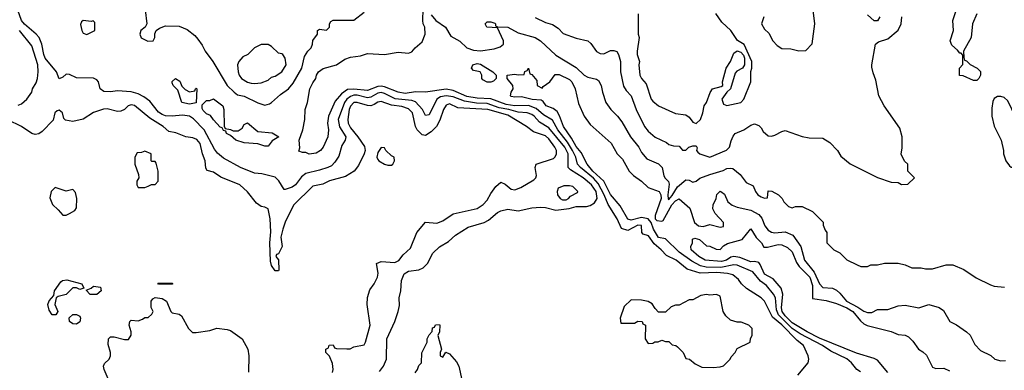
# Model space of a CAD drawing. Header units: inches. Extents: x 2380053 to 2584298, y 380219 to 546618.
# Tile 678 of 788: x 2533859 to 2539610, y 470806 to 472854. Entities that reach past the tile are written whole.
import ezdxf

# ---------------------------------------------------------------- set-up
doc = ezdxf.new("R2010")
doc.units = ezdxf.units.IN
doc.header["$MEASUREMENT"] = 0
doc.layers.add('C5437', color=7, linetype='Continuous')

msp = doc.modelspace()

# ---------------------------------------------------------------- linework, layer by layer
at = {"layer": 'C5437', "color": 2}
for points, elevation in [([(2535961.2, 470798.8), (2535983.7, 470830), (2536002, 470870), (2536002.7, 470990), (2536049.2, 471090), (2536069.2, 471150), (2536076.5, 471183.5), (2536075.3, 471230), (2536084, 471270), (2536089.2, 471330), (2536104, 471370), (2536130, 471384), (2536190, 471393.4), (2536214.9, 471405.1), (2536240.9, 471430), (2536272.7, 471490), (2536310, 471526.8), (2536362.5, 471557.5), (2536404.4, 471595.6), (2536477.6, 471642.4), (2536571.1, 471668.9), (2536597.2, 471682.7), (2536650, 471727.3), (2536670, 471738), (2536710, 471747.7), (2536770, 471738), (2536850, 471754.8), (2536900.9, 471759.1), (2536930, 471757.1), (2536990, 471740.5), (2537068.7, 471751.3), (2537110, 471763.1), (2537170, 471762), (2537190, 471767.7), (2537215.4, 471784.6), (2537232.6, 471810), (2537225.7, 471850), (2537198, 471890), (2537149.6, 471930), (2537076.4, 471976.4), (2537062.4, 471990), (2537062.2, 472070), (2537043.5, 472110), (2536950, 472223), (2536895.8, 472255.8), (2536864.5, 472290), (2536850, 472299.7), (2536822, 472310), (2536770, 472313.6), (2536715.1, 472330), (2536659.9, 472339.9), (2536590, 472363.7), (2536527.1, 472367.1), (2536457.6, 472377.6), (2536390, 472403.2), (2536350, 472408.8), (2536316.4, 472403.6), (2536294.4, 472390), (2536250, 472299), (2536230, 472294), (2536212.3, 472330), (2536170, 472373.3), (2536150, 472381.7), (2536052.2, 472392.2), (2535990, 472423.1), (2535970, 472427.9), (2535950, 472423.8), (2535910, 472401.4), (2535890, 472398.4), (2535830, 472412.1), (2535810, 472412.2), (2535790, 472405.8), (2535769.5, 472390.5), (2535756.2, 472370), (2535718.3, 472270), (2535727.3, 472227.3), (2535763, 472170), (2535760.5, 472150), (2535741.3, 472118.7), (2535722.6, 472057.4), (2535699.3, 472020.7), (2535679.5, 472000.5), (2535658, 471990), (2535610, 471974), (2535530, 471956.2), (2535504.2, 471935.8), (2535470, 471889.4), (2535450, 471876), (2535410, 471861.2), (2535402.7, 471862.7), (2535372.5, 471912.5), (2535350, 471934), (2535273.6, 471953.6), (2535230, 471957.2), (2535148, 471990), (2535050, 472045.2), (2535014, 472074), (2534996.9, 472096.9), (2534936.3, 472210), (2534874.1, 472274.1), (2534850, 472289.6), (2534810, 472296.9), (2534750, 472291.2), (2534710, 472292.6), (2534690, 472299.7), (2534670, 472314), (2534618.8, 472378.8), (2534584.2, 472404.2), (2534550, 472421.6), (2534510, 472431.6), (2534430, 472438), (2534390, 472433.2), (2534350, 472435.3), (2534329.1, 472449.1), (2534319, 472490), (2534310, 472502), (2534290, 472512.7), (2534190, 472514), (2534150, 472534), (2534130, 472535.3), (2534110, 472518), (2534089.1, 472509.1), (2534074, 472550), (2534008.3, 472630), (2533998.9, 472650), (2533988.3, 472710), (2533971.8, 472750), (2533954.5, 472770), (2533887.1, 472827.1), (2533869.1, 472849.1), (2533848, 472910)], 26), ([(2534590.6, 472910.6), (2534601, 472830), (2534592, 472810), (2534566, 472790), (2534561, 472770), (2534567.7, 472747.7), (2534607.9, 472727.9), (2534638, 472730), (2534648.7, 472750), (2534649, 472771), (2534655.3, 472790), (2534675.1, 472804.9), (2534710, 472818), (2534790, 472815.5), (2534836.3, 472796.3), (2534882, 472762), (2534899.8, 472739.8), (2534925.4, 472705.4), (2534942, 472670), (2534986.8, 472610), (2535070.4, 472470.4), (2535110.5, 472430.5), (2535130, 472414.8), (2535170, 472407.3), (2535250, 472367.3), (2535290, 472354.8), (2535318, 472362), (2535330, 472371), (2535382.5, 472417.5), (2535429.6, 472450.4), (2535456.3, 472483.7), (2535506, 472570), (2535522, 472638), (2535542, 472670), (2535562, 472690), (2535569, 472710), (2535570, 472732), (2535598, 472770), (2535598, 472790), (2535604.7, 472795.3), (2535610, 472798), (2535650, 472792), (2535668, 472810), (2535668, 472830), (2535676.4, 472843.6), (2535690, 472851.3), (2535810, 472851.3), (2535870, 472898)], 26), ([(2538403.2, 470776.8), (2538464, 470850), (2538469, 470870), (2538464, 470890), (2538437.2, 470950), (2538399.7, 470979.7), (2538310, 471071.8), (2538255.8, 471115.8), (2538208.7, 471210), (2538190, 471228.7), (2538103.2, 471283.2), (2538075.3, 471310), (2538056.5, 471336.5), (2538024.1, 471364.1), (2537992.2, 471372.2), (2537930, 471376.8), (2537833.5, 471373.5), (2537756.6, 471396.6), (2537693.2, 471450), (2537636, 471476), (2537605.2, 471510), (2537564.5, 471544.5), (2537531.6, 471591.6), (2537501.2, 471601.2), (2537493.2, 471610), (2537491.2, 471651.2), (2537470, 471653.5), (2537410, 471622), (2537374.5, 471634.5), (2537349.3, 471690), (2537295.2, 471775.2), (2537273.5, 471830), (2537237.9, 471897.9), (2537210, 471927.8), (2537134.3, 471990), (2537116.3, 472010), (2537106.6, 472050), (2537088.3, 472090), (2537058.3, 472138.3), (2537002.8, 472210), (2536970, 472267.8), (2536918.6, 472298.6), (2536875.8, 472335.8), (2536830, 472352.5), (2536750, 472350.7), (2536699.4, 472359.4), (2536610.7, 472390.7), (2536530, 472395), (2536470, 472406), (2536390, 472440.4), (2536350, 472448.7), (2536230, 472429.6), (2536170, 472432.1), (2536110, 472422.4), (2536069.2, 472430), (2535990, 472462), (2535970, 472464.8), (2535950, 472462.7), (2535890, 472439.8), (2535810, 472448.7), (2535774.3, 472445.7), (2535738.7, 472421.3), (2535702, 472378), (2535663, 472290), (2535656.3, 472250), (2535662.8, 472210), (2535658, 472170), (2535631.3, 472110), (2535616, 472090), (2535590, 472074), (2535549.1, 472069.1), (2535530, 472078), (2535510, 472078), (2535490, 472086), (2535495.3, 472104.7), (2535492, 472150), (2535512.7, 472210), (2535524.5, 472270), (2535526, 472330), (2535540.7, 472370), (2535552.7, 472450), (2535570, 472484.7), (2535589.2, 472510), (2535593.2, 472530), (2535604, 472550), (2535631.9, 472568.1), (2535710, 472590.8), (2535757, 472623), (2535790, 472634), (2535850, 472642), (2535890, 472655.5), (2535990, 472650.4), (2536070, 472664.4), (2536130, 472658.8), (2536150, 472666), (2536169.6, 472690.4), (2536210, 472724.7), (2536226.6, 472770), (2536224.5, 472810), (2536215.1, 472830), (2536212.7, 472850), (2536215.3, 472915.3)], 22), ([(2536262.8, 472882.8), (2536288.5, 472848.5), (2536344.9, 472810), (2536377.6, 472757.6), (2536430, 472727.7), (2536471, 472690), (2536510, 472676.4), (2536550, 472672.4), (2536630, 472683.8), (2536664.5, 472695.5), (2536684, 472710), (2536685.2, 472730), (2536650, 472806), (2536588, 472810), (2536578, 472830), (2536590, 472842), (2536610, 472842), (2536633.7, 472833.7), (2536638, 472830), (2536638, 472818), (2536650, 472812), (2536710, 472811), (2536770, 472778), (2536870.3, 472750.3), (2536900.7, 472730), (2536990, 472646.8), (2537110, 472574), (2537156, 472530), (2537177.5, 472517.5), (2537227.1, 472507.1), (2537239.1, 472499.1), (2537256, 472470), (2537262.8, 472430), (2537282.8, 472370), (2537311, 472330), (2537350.5, 472290.5), (2537376.7, 472256.7), (2537427.3, 472170), (2537474.8, 472110), (2537490, 472078), (2537521.4, 472041.4), (2537590, 472011), (2537610.8, 471990), (2537622, 471942), (2537628.4, 471928.4), (2537648.1, 471908.1), (2537652.2, 471892.2), (2537643.6, 471830), (2537646.1, 471806.1), (2537650, 471803.8), (2537670, 471826.7), (2537701.8, 471878.2), (2537750, 471918), (2537770, 471916), (2537790, 471904.7), (2537810, 471911), (2537832.1, 471927.9), (2537889.6, 471950.4), (2537967.5, 471972.5), (2537990, 471984), (2538010, 471987.3), (2538024.5, 471984.5), (2538067.3, 471950), (2538102.6, 471902.6), (2538142.8, 471882.8), (2538156.3, 471850), (2538170, 471830.8), (2538190, 471818.8), (2538210, 471812), (2538226, 471814), (2538230, 471854), (2538251.6, 471851.6), (2538291.3, 471831.3), (2538312, 471810), (2538322, 471790), (2538350, 471762), (2538370, 471754), (2538390, 471762), (2538430, 471762), (2538490, 471734), (2538551.6, 471671.6), (2538552.7, 471652.7), (2538563.6, 471623.6), (2538574, 471610), (2538574, 471550), (2538614, 471510), (2538650, 471492), (2538690, 471452), (2538750, 471422), (2538772.7, 471412.7), (2538810, 471412), (2538830, 471422), (2538870, 471422), (2538910, 471431.3), (2538990, 471431.3), (2539030, 471422), (2539070, 471404.7), (2539123.6, 471403.6), (2539150, 471398), (2539190, 471398), (2539270, 471421), (2539310, 471421), (2539374.4, 471394.4), (2539446.4, 471346.4), (2539530, 471304.7), (2539550, 471298), (2539610.9, 471290.9)], 22), ([(2537471.6, 472888.4), (2537472, 472770), (2537478, 472750), (2537464.7, 472670), (2537466, 472650), (2537478.8, 472610), (2537476, 472590), (2537480.7, 472530), (2537490, 472511.3), (2537518.5, 472478.5), (2537547.7, 472390), (2537557.5, 472377.5), (2537590, 472350.8), (2537690, 472306), (2537750, 472298), (2537770, 472284.7), (2537790, 472256), (2537810, 472247.7), (2537835.6, 472270), (2537848.9, 472308.9), (2537856, 472350), (2537870, 472371), (2537891.6, 472428.4), (2537905.2, 472450), (2537956.6, 472463.4), (2537966, 472470), (2537963.7, 472490), (2537985.1, 472570), (2538011.3, 472608.7), (2538030, 472658), (2538050, 472671.3), (2538070, 472664.7), (2538086.8, 472646.8), (2538092, 472630), (2538092, 472590), (2538081, 472570), (2538047.4, 472552.6), (2538038.3, 472541.7), (2538010.3, 472449.7), (2537988.5, 472431.5), (2537960.3, 472390), (2537970, 472360.5), (2537990, 472353), (2538070, 472370.8), (2538089.2, 472390), (2538129.4, 472490), (2538129, 472551), (2538135.3, 472570), (2538135.3, 472610), (2538090, 472708), (2538051.9, 472731.9), (2538013.2, 472790), (2537960.1, 472840.1), (2537925.2, 472890)], 30), ([(2538206, 472870), (2538191, 472830), (2538210, 472798), (2538235.3, 472775.3), (2538258, 472730), (2538283.5, 472703.5), (2538310, 472684.7), (2538363.6, 472683.6), (2538410, 472672), (2538450, 472674), (2538487.3, 472712.7), (2538504, 472830), (2538494, 472910)], 30), ([(2538882, 472870), (2538870, 472848), (2538850, 472848), (2538810, 472882)], 26), ([(2539450, 472889), (2539424.9, 472830), (2539416, 472750), (2539372, 472670), (2539372.7, 472632.7), (2539378, 472618), (2539390, 472614), (2539411.3, 472591.3), (2539452, 472570), (2539470, 472552), (2539471.3, 472530), (2539462, 472510), (2539450, 472498), (2539430, 472498), (2539370, 472526), (2539347.3, 472527.3), (2539348, 472570), (2539367.3, 472592.7), (2539367.3, 472647.3), (2539358, 472658), (2539350, 472658), (2539336.5, 472676.5), (2539304.1, 472704.1), (2539294, 472730), (2539312.7, 472790), (2539309.5, 472850), (2539335.6, 472930)], 22), ([(2536870, 472866), (2536930, 472838), (2536970, 472826), (2537003.5, 472803.5), (2537033.7, 472773.7), (2537110, 472746), (2537178, 472730), (2537195.2, 472715.2), (2537227.9, 472667.9), (2537250, 472656), (2537270, 472654.8), (2537310, 472674), (2537330, 472674.8), (2537347.1, 472667.1), (2537357.3, 472650), (2537367.3, 472610), (2537368.2, 472550), (2537386.4, 472466.4), (2537400.4, 472440.4), (2537430.7, 472410), (2537460.4, 472330), (2537508.2, 472230), (2537530, 472202), (2537570, 472167.7), (2537635.9, 472135.9), (2537650, 472124.7), (2537676.9, 472116.9), (2537710, 472116), (2537730, 472092), (2537750, 472092), (2537768, 472110), (2537790, 472117.3), (2537810, 472118), (2537815.3, 472104.7), (2537812, 472090), (2537819.6, 472079.6), (2537832, 472070), (2537890, 472051), (2537987.5, 472092.5), (2538005.2, 472110), (2538013.6, 472146.4), (2538025.6, 472174.4), (2538038, 472190), (2538089.1, 472210.9), (2538130, 472238), (2538150, 472244.7), (2538176, 472236), (2538190, 472222), (2538200.7, 472200.7), (2538230, 472174.8), (2538250, 472173.4), (2538270, 472179.1), (2538310, 472201), (2538330, 472206), (2538430, 472171.3), (2538470, 472164.7), (2538550, 472161), (2538590, 472136), (2538636, 472090), (2538656, 472056), (2538710, 472011.3), (2538870, 471931.3), (2538950, 471904.7), (2538990, 471902), (2539010, 471892), (2539047.3, 471892.7), (2539086, 471930), (2539046, 471970), (2539046, 472010), (2539027.3, 472027.3), (2539008.4, 472068.4), (2539014, 472106), (2539014, 472170), (2539000.2, 472220.2), (2538908, 472350), (2538878, 472410), (2538860.4, 472500.4), (2538843.1, 472543.1), (2538836.4, 472576.4), (2538835.3, 472590), (2538858, 472710), (2538874.6, 472725.4), (2538930, 472742.8), (2538990, 472793), (2539008.2, 472830), (2539011.3, 472870)], 26), ([(2533850, 472354.8), (2533870, 472362.8), (2533901.2, 472390), (2533929.2, 472430), (2533933.2, 472450), (2533954.2, 472485.8), (2533962.7, 472510), (2533966, 472550), (2533964.5, 472590), (2533930, 472701.2), (2533857, 472790)], 30), ([(2538770, 470797.2), (2538749, 470810), (2538717.2, 470850), (2538690, 470873.3), (2538597.4, 470917.4), (2538547.3, 470950), (2538418.2, 471018.2), (2538370, 471050.6), (2538290.6, 471130), (2538279.4, 471159.4), (2538272.8, 471230), (2538261.1, 471250), (2538220.3, 471300.3), (2538186.2, 471326.1), (2538140.5, 471380.5), (2538050, 471420.9), (2538030, 471421.4), (2537954, 471406), (2537868.4, 471408.4), (2537836.2, 471416.2), (2537784.2, 471444.2), (2537710, 471495.1), (2537630, 471574), (2537590, 471581.3), (2537560.9, 471630), (2537546.4, 471670), (2537529.9, 471689.9), (2537490, 471698.9), (2537430, 471682.6), (2537410, 471689.6), (2537366, 471766), (2537310, 471833.3), (2537269.9, 471909.9), (2537206.2, 471970), (2537172.6, 472010), (2537138.3, 472078.3), (2537110, 472113.6), (2537082.3, 472162.3), (2537034.3, 472230), (2537012.1, 472292.1), (2536997.8, 472317.8), (2536974.7, 472334.7), (2536934, 472350), (2536916.5, 472376.5), (2536904, 472384), (2536853, 472387), (2536790, 472403.7), (2536750, 472401.2), (2536730, 472405.2), (2536725.2, 472410), (2536729.2, 472430), (2536742, 472450), (2536739, 472470), (2536706, 472510), (2536706, 472530), (2536750, 472536), (2536770, 472531.3), (2536806, 472534), (2536808.4, 472551.6), (2536822, 472558), (2536830, 472571), (2536838, 472538), (2536850, 472534), (2536879.6, 472499.6), (2536882, 472470), (2536910, 472454), (2536916.4, 472463.6), (2536955.3, 472490), (2536986.8, 472533.2), (2537010, 472534.4), (2537070, 472504.4), (2537083.1, 472490), (2537102.6, 472450), (2537123.4, 472363.4), (2537156.3, 472290), (2537190, 472240.7), (2537313.3, 472133.3), (2537348, 472070), (2537379.3, 472039.3), (2537418.7, 471970), (2537443.5, 471943.5), (2537491.3, 471911.3), (2537530, 471874), (2537593.4, 471850), (2537603.6, 471830), (2537605, 471810), (2537570.2, 471710.2), (2537570.2, 471690.2), (2537580.9, 471680.9), (2537610, 471676.2), (2537618.2, 471681.8), (2537668.4, 471771.6), (2537690, 471795.2), (2537710, 471808.2), (2537772.1, 471752.1), (2537801.3, 471670), (2537824, 471650), (2537850, 471646.4), (2537890, 471657.3), (2537950, 471642), (2537970, 471646.8), (2537969.2, 471670), (2537921, 471721), (2537907, 471750), (2537910, 471772), (2537926, 471810), (2537930, 471832), (2537950, 471851.3), (2537954, 471850), (2537975.3, 471835.3), (2537994.8, 471790), (2538021, 471770), (2538050, 471758), (2538130, 471740.7), (2538175.3, 471715.3), (2538193.8, 471693.8), (2538210.4, 471650), (2538230, 471623.8), (2538250, 471612.7), (2538270, 471608.7), (2538330, 471614), (2538374.9, 471594.9), (2538421.1, 471530), (2538443.6, 471450), (2538498.8, 471378.8), (2538530, 471310.4), (2538550, 471290.3), (2538606, 471286), (2538630, 471274), (2538650, 471256.4), (2538688.9, 471208.9), (2538755.1, 471175.1), (2538790, 471150.8), (2538810, 471144), (2538836, 471144), (2538870, 471162), (2538930, 471161), (2538990, 471182.8), (2539030, 471187.3), (2539110, 471170.6), (2539170, 471191), (2539230, 471172), (2539255.3, 471155.3), (2539290.9, 471090.9), (2539330, 471071.3), (2539390, 471031.3), (2539410.7, 471010.7), (2539436.9, 470956.9), (2539470, 470922), (2539531.6, 470891.6), (2539554, 470870), (2539590, 470862), (2539616.4, 470863.6)], 18), ([(2535686, 470794), (2535689.3, 470810), (2535686, 470846), (2535669, 470889), (2535646, 470910), (2535646, 470930), (2535662, 470938), (2535667.3, 470952.7), (2535690, 470954), (2535698, 470938), (2535710, 470934), (2535770, 470931.3), (2535788.4, 470931.6), (2535810, 470942), (2535870, 470954), (2535878, 470970), (2535905.2, 471070), (2535889.2, 471190), (2535889.4, 471230.6), (2535904.1, 471275.9), (2535930, 471311.3), (2535949.3, 471350), (2535952.5, 471372.5), (2535942, 471430), (2535970, 471441), (2536050, 471435.3), (2536073.3, 471446.7), (2536099.5, 471480.5), (2536141.5, 471518.5), (2536179.3, 471610), (2536230, 471672), (2536294.8, 471665.2), (2536330, 471678.8), (2536390, 471720.7), (2536530, 471750.7), (2536565.6, 471774.4), (2536590, 471798.8), (2536610, 471838), (2536640.1, 471879.9), (2536670, 471904), (2536694, 471894), (2536730, 471864), (2536750, 471860.7), (2536786.3, 471873.7), (2536862, 471918), (2536874, 471930), (2536876.5, 471943.5), (2536869.2, 471990), (2536875.3, 472010), (2536976.2, 472043.8), (2536986.8, 472053.2), (2536995.1, 472070), (2536994, 472090), (2536985.1, 472110), (2536950, 472157.6), (2536930, 472174.7), (2536859.7, 472199.7), (2536819.3, 472230), (2536710, 472295.6), (2536593.2, 472330), (2536418.7, 472338.7), (2536370, 472361.6), (2536350, 472354.5), (2536334.9, 472330), (2536312.8, 472267.2), (2536292.7, 472230), (2536261.2, 472198.8), (2536230, 472177), (2536210, 472180.9), (2536180.7, 472210), (2536171.5, 472230), (2536153.3, 472310), (2536130, 472333), (2536090, 472347.1), (2536030, 472354.8), (2535970, 472375.6), (2535950, 472371.5), (2535930, 472357.6), (2535910, 472351.1), (2535890, 472352.3), (2535830, 472371), (2535810, 472369.6), (2535790.3, 472349.7), (2535783.6, 472330), (2535774.6, 472270), (2535778, 472250), (2535790, 472223), (2535834.4, 472170), (2535872.6, 472112.6), (2535875.8, 472090), (2535870.4, 472070), (2535837.8, 472002.2), (2535811.6, 471968.5), (2535762.3, 471937.7), (2535667.5, 471912.5), (2535630, 471894), (2535570, 471880.9), (2535457.3, 471770), (2535409, 471671), (2535394.9, 471630), (2535384.5, 471584.5), (2535391.1, 471528.9), (2535370, 471486), (2535358, 471482), (2535354, 471470), (2535371, 471451), (2535372, 471390), (2535370, 471386), (2535350, 471386), (2535330, 471418), (2535323.2, 471443.2), (2535320.7, 471550), (2535326.2, 471613.8), (2535321.3, 471690), (2535309.1, 471749.1), (2535290, 471759), (2535270, 471762), (2535242, 471782), (2535190, 471849), (2535144, 471890), (2535033.4, 471933.4), (2534990, 471962.7), (2534953.2, 471973.2), (2534946.8, 471986.8), (2534942.9, 472030), (2534927.3, 472070), (2534913.6, 472130), (2534894.2, 472154.2), (2534870, 472163.7), (2534829.5, 472169.5), (2534770, 472193.2), (2534730, 472201.2), (2534697.2, 472230), (2534618.9, 472278.9), (2534530, 472352), (2534510, 472357), (2534491.3, 472350), (2534470.3, 472329.7), (2534450, 472319.6), (2534430, 472317.6), (2534370, 472333.6), (2534348.7, 472331.3), (2534290, 472312.3), (2534230, 472272.7), (2534170, 472259.3), (2534126.6, 472266.6), (2534117.2, 472277.2), (2534109, 472310), (2534090, 472325.2), (2534078, 472322), (2534064, 472310), (2534053.4, 472266.6), (2533990, 472201.2), (2533970, 472186.6), (2533950, 472183.7), (2533930, 472189.3), (2533870, 472229.2), (2533790, 472269.2)], 30), ([(2538930, 470792.3), (2538870, 470865.6), (2538850, 470875.6), (2538746.9, 470906.9), (2538530, 470994.2), (2538458, 471030), (2538370, 471084.1), (2538330, 471124.2), (2538313.3, 471150), (2538309.1, 471170.9), (2538315.8, 471250), (2538305.7, 471285.7), (2538259.3, 471339.3), (2538210, 471367.6), (2538184.5, 471424.5), (2538175.5, 471435.5), (2538150, 471442), (2538130, 471438.7), (2538064.4, 471464.4), (2538030.3, 471469.7), (2538013.1, 471466.9), (2537986.8, 471450), (2537958, 471442), (2537862, 471450), (2537826.6, 471470), (2537781.2, 471510), (2537778, 471530), (2537788, 471550), (2537788, 471572), (2537803.1, 471576.9), (2537830, 471570.6), (2537870, 471532), (2537890, 471531.3), (2537927.3, 471512.7), (2537950, 471511.3), (2537970, 471532), (2537993.2, 471546.8), (2538078, 471570), (2538130, 471631.3), (2538161.4, 471581.4), (2538191.3, 471550), (2538205.4, 471525.4), (2538226, 471526), (2538290, 471540.4), (2538310, 471538.4), (2538343.7, 471523.7), (2538370, 471498.8), (2538396.5, 471436.5), (2538412.1, 471412.1), (2538474.7, 471350), (2538490, 471302), (2538490, 471224.7), (2538570, 471213.4), (2538630, 471195.8), (2538690, 471170.2), (2538724.6, 471150), (2538770, 471094.9), (2538790, 471077), (2538808, 471068), (2538950, 471033), (2538990, 471015.5), (2539030, 471010.4), (2539050, 471000.5), (2539075.3, 470975.2), (2539108.4, 470930), (2539134.7, 470914.7), (2539155.1, 470895.1), (2539190, 470824.9), (2539210, 470816.3), (2539257.5, 470817.5), (2539290, 470802)], 14), ([(2534375.5, 470755.5), (2534352.7, 470810), (2534349, 470830), (2534354, 470846), (2534382, 470870), (2534389, 470890), (2534389, 470910), (2534376.4, 470956.4), (2534378, 470990), (2534390, 471002), (2534410, 471002), (2534470, 470986), (2534494, 470986), (2534508.9, 471011.1), (2534509, 471030), (2534499, 471070), (2534502, 471090), (2534510, 471098), (2534550, 471094), (2534576.4, 471103.6), (2534590, 471114), (2534610, 471114), (2534630, 471134), (2534638, 471150), (2534627.3, 471172.7), (2534626, 471210), (2534636.4, 471223.6), (2534650, 471230.8), (2534690, 471226), (2534716, 471210), (2534742, 471150), (2534750, 471142), (2534790, 471134), (2534803.6, 471123.6), (2534844.7, 471050), (2534867.1, 471027.1), (2534890, 471026), (2534970, 471038.8), (2535010, 471051.3), (2535070, 471044.7), (2535090, 471038), (2535158, 470990), (2535192, 470930), (2535198, 470890), (2535195.3, 470795.3)], 30), ([(2536169, 470791), (2536182, 470810), (2536190, 470834), (2536206, 470850), (2536207.3, 470907.3), (2536238, 470970), (2536238, 470990), (2536250, 471014), (2536267.3, 471032.7), (2536270, 471054), (2536282, 471058), (2536288, 471072), (2536310, 471074), (2536312, 471070), (2536311, 471030), (2536302, 471010), (2536322, 470930), (2536314, 470910), (2536314, 470890), (2536330, 470882), (2536348, 470912), (2536370, 470902), (2536410, 470854.8), (2536423.8, 470830), (2536440.7, 470750)], 22)]:
    msp.add_lwpolyline(points, dxfattribs=dict(at, elevation=elevation))
for points, elevation in [([(2534230, 472849.2), (2534218.8, 472841.2), (2534214, 472826), (2534221.6, 472790), (2534230, 472774.8), (2534250, 472767.3), (2534298, 472790), (2534298, 472838), (2534287.3, 472847.3), (2534276.9, 472843.1)], 26), ([(2535310, 472708), (2535270, 472708), (2535231.1, 472688.9), (2535191.3, 472650), (2535163, 472637), (2535138.8, 472610), (2535130.7, 472590), (2535134, 472550), (2535140.7, 472530), (2535154.8, 472510), (2535190, 472488), (2535210, 472483), (2535230, 472480.5), (2535270, 472484.9), (2535310, 472500.7), (2535330, 472517.3), (2535350, 472524.9), (2535389, 472550), (2535414.5, 472590), (2535409.3, 472629.3), (2535395.3, 472650), (2535390, 472655.3), (2535370, 472658), (2535330, 472698)], 30), ([(2536589, 472489), (2536563.1, 472503.1), (2536558, 472510), (2536558, 472530), (2536548.4, 472548.4), (2536510, 472558), (2536498, 472570), (2536506, 472590), (2536530, 472598.8), (2536550, 472594.8), (2536622, 472550), (2536642, 472530), (2536642, 472510), (2536625.4, 472494.6), (2536610, 472489)], 18), ([(2534850, 472432), (2534882, 472438), (2534886, 472450), (2534890, 472454), (2534894, 472450), (2534890, 472368.7), (2534850, 472361.2), (2534806, 472370), (2534783.1, 472443.1), (2534755.3, 472470), (2534750, 472486), (2534750, 472492), (2534768, 472510), (2534794.4, 472494.4), (2534805.4, 472465.4), (2534825.4, 472445.4)], 22), ([(2535104.7, 472204.7), (2535135.3, 472204.7), (2535159, 472221), (2535170, 472242), (2535190, 472251.3), (2535250, 472201), (2535332.8, 472192.8), (2535372, 472170), (2535334, 472146), (2535310, 472115.3), (2535290, 472115.3), (2535250, 472129.2), (2535170, 472134), (2535122, 472150), (2535090, 472178), (2535066, 472190), (2535062, 472202), (2535050, 472206), (2535042, 472222), (2535030, 472226), (2534990, 472268), (2534974, 472294), (2534950, 472304), (2534930, 472324), (2534924.7, 472335.3), (2534924, 472356), (2534950, 472382), (2534970, 472382), (2534990, 472391.3), (2535044.7, 472350), (2535051.6, 472328.4), (2535052.7, 472232.7), (2535058, 472218), (2535090, 472212)], 22), ([(2539590, 472405.6), (2539570, 472404.5), (2539550, 472392.7), (2539543.4, 472376.6), (2539536.8, 472336.8), (2539536.3, 472290), (2539550, 472232), (2539591, 472150), (2539604.7, 472090), (2539604.7, 472070), (2539618, 472030), (2539639.6, 471999.6), (2539650, 471992), (2539710, 471992), (2539728.9, 472011.1), (2539732.9, 472047.1), (2539717, 472170), (2539702, 472230), (2539630, 472379.5), (2539610, 472399.6)], 26), ([(2534590, 472086), (2534570, 472078), (2534544.7, 472075.3), (2534532, 472050), (2534532, 472010), (2534552, 471950), (2534554, 471930), (2534542, 471910), (2534542, 471890), (2534550, 471874), (2534590, 471874), (2534610, 471882), (2534628.4, 471891.6), (2534650, 471892), (2534668, 471910), (2534668.4, 471968.4), (2534656.4, 472016.4), (2534650, 472026), (2534630, 472026), (2534626, 472030), (2534626, 472070)], 34), ([(2535970, 472108), (2535950, 472078), (2535944.9, 472050), (2535950, 472038), (2535956, 472030), (2535990, 472010.7), (2536010, 472004), (2536030, 472004.7), (2536038, 472010), (2536048, 472030), (2536046, 472050), (2536030, 472058), (2535998, 472090), (2535990, 472106)], 34), ([(2534065.4, 471874.6), (2534042, 471850), (2534034, 471814), (2534050, 471774), (2534083.6, 471743.6), (2534110, 471712), (2534130, 471712), (2534150, 471722), (2534180.4, 471739.6), (2534190, 471754), (2534193.2, 471810), (2534185.2, 471845.2), (2534170, 471862), (2534130, 471853.2)], 34), ([(2537070, 471884), (2537036.9, 471883.1), (2537004.7, 471870), (2536998, 471850), (2537000.7, 471830), (2537014.8, 471810), (2537030, 471801.6), (2537050, 471801.6), (2537065.2, 471810), (2537076.6, 471823.4), (2537116, 471844), (2537119, 471850), (2537090, 471879)], 30), ([(2534210, 471278), (2534190, 471288), (2534170, 471288), (2534130.9, 471249.1), (2534083.6, 471236.4), (2534071.6, 471228.4), (2534064.7, 471190), (2534082, 471150), (2534070, 471129), (2534049, 471130), (2534030, 471158), (2534024, 471190), (2534030, 471212), (2534058, 471242), (2534062, 471270), (2534098, 471322), (2534109.4, 471330.6), (2534133.7, 471333.7), (2534222, 471310), (2534234, 471286)], 30), ([(2534270, 471248), (2534246, 471274), (2534275.3, 471284.7), (2534290, 471298), (2534330, 471291), (2534334, 471270), (2534310, 471248)], 30), ([(2534750, 471308.7), (2534670, 471309), (2534666, 471314), (2534750, 471314), (2534754, 471310)], 30), ([(2537870, 471249.2), (2537838, 471242), (2537790, 471218), (2537770, 471218), (2537710, 471186), (2537690, 471186), (2537663.6, 471176.4), (2537630, 471146), (2537590, 471146), (2537570, 471166), (2537553.6, 471193.6), (2537530, 471208), (2537490, 471215.3), (2537430, 471218), (2537390, 471178), (2537366, 471110), (2537370, 471082), (2537450, 471082), (2537470, 471092), (2537494, 471090), (2537498, 471078), (2537514, 471070), (2537512, 470990), (2537530, 470962), (2537556.4, 470963.6), (2537568.4, 470971.6), (2537587.3, 470972.7), (2537610, 470982), (2537630, 470974), (2537650, 470974), (2537670, 470954), (2537691.6, 470951.6), (2537702, 470942), (2537734, 470910), (2537750, 470874), (2537771.6, 470871.6), (2537803.6, 470843.6), (2537843.6, 470823.6), (2537910, 470822), (2537950, 470826), (2537970, 470832), (2538008, 470870), (2538014.6, 470885.4), (2538038, 470910), (2538050, 470934), (2538126, 470970), (2538128.4, 470991.6), (2538138, 471010), (2538138, 471050), (2538118, 471070), (2538072.7, 471087.3), (2538050, 471088), (2538010, 471098), (2537983.1, 471123.1), (2537968.7, 471150), (2537950, 471238), (2537928.4, 471248.4), (2537890, 471245.2)], 26), ([(2534190, 471075.3), (2534170, 471078), (2534148.7, 471090), (2534148.4, 471111.6), (2534170, 471132), (2534190, 471132), (2534210, 471122), (2534214.8, 471110), (2534210, 471088.7)], 30)]:
    msp.add_lwpolyline(points, close=True, dxfattribs=dict(at, elevation=elevation))

doc.saveas('drawing.dxf')
